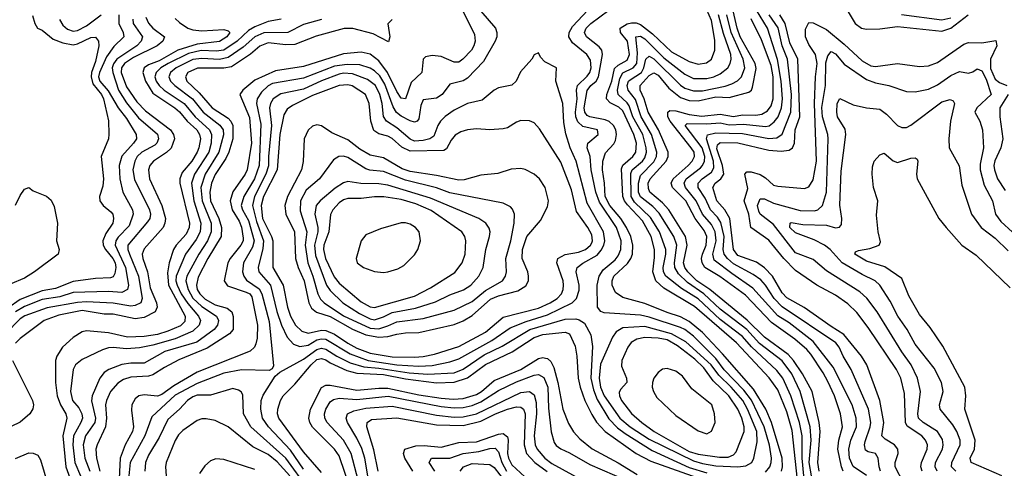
# Model space of a CAD drawing. Header units: inches. Extents: x 884549 to 1028252, y 526810 to 653624.
# Tile 809 of 1056: x 974289 to 978732, y 614544 to 616568. Entities that reach past the tile are written whole.
import ezdxf

# ---------------------------------------------------------------- set-up
doc = ezdxf.new("R2010")
doc.units = ezdxf.units.IN
doc.header["$MEASUREMENT"] = 0
doc.layers.add('A9671', color=7, linetype='Continuous')

msp = doc.modelspace()

# ---------------------------------------------------------------- linework, layer by layer
at = {"layer": 'A9671', "color": 5}
for points, elevation in [([(976254.6, 616674.6), (976341.3, 616501.3), (976344.3, 616470), (976338.5, 616450), (976327, 616430), (976288, 616390), (976270, 616375.6), (976250, 616375.4), (976190, 616401), (976150, 616406.4), (976120.5, 616399.5), (976108.7, 616390), (976102.7, 616330), (976056, 616284), (976030, 616209.8), (976010, 616213.5), (975990, 616244.1), (975948.7, 616330), (975910, 616382), (975870, 616411.7), (975830, 616421.2), (975750, 616413), (975570, 616357.1), (975442.8, 616337.2), (975350, 616294.3), (975295.3, 616250), (975282.1, 616230), (975326.2, 616126.2), (975335.2, 616010), (975314.8, 615890), (975305.4, 615870), (975249.8, 615790.2), (975238.2, 615750), (975247, 615710), (975278.5, 615658.5), (975290, 615630.8), (975297.8, 615582.2), (975296.5, 615570), (975285.9, 615550), (975238.1, 615490), (975227.8, 615470), (975211.7, 615390), (975227.1, 615367.1), (975310, 615338.8), (975327, 615330), (975336.7, 615316.7), (975361.8, 615190), (975360.3, 615130), (975355, 615105), (975348.2, 615090), (975328.4, 615071.6), (975090, 614977.5), (974984.1, 614915.9), (974930, 614876.6), (974910, 614869.4), (974850, 614874.3), (974825.7, 614870), (974810, 614857.2), (974795.4, 614830), (974793.5, 614806.5), (974802.7, 614730), (974797.2, 614710), (974765.3, 614650), (974741.6, 614590), (974734, 614434)], 2520), ([(977798.6, 614490), (977774.2, 614714.2), (977750, 614798.6), (977710, 614897.4), (977671.1, 614951.1), (977522.8, 615110), (977333.9, 615273.9), (977196, 615356), (977159.1, 615390), (977146.6, 615430), (977153.9, 615493.9), (977153.2, 615530), (977138.1, 615590), (977099.5, 615659.5), (977032.1, 615732.1), (977018.1, 615750), (977010.2, 615770), (977005.1, 615894.9), (977010, 615910.8), (977055.2, 615950), (977069.4, 615970), (977071.9, 616010), (977060.2, 616050), (977010, 616155.9), (976993, 616173), (976953.2, 616193.2), (976936.8, 616210), (976938, 616230), (976960.6, 616290), (976973, 616347), (976990, 616363.1), (977030, 616384.6), (977041.3, 616410), (977032.2, 616470), (976999.4, 616510), (976998.4, 616530), (977030, 616548.6), (977050, 616553.2), (977070, 616552.9), (977090, 616546.5), (977144, 616504), (977230, 616423.1), (977310, 616378.4), (977350, 616366.4), (977387.8, 616372.2), (977410.9, 616390), (977425.7, 616430), (977425, 616475), (977410, 616564.4), (977390, 616612.1)], 2480), ([(978017.8, 616617.8), (978058.4, 616550), (978087.7, 616530), (978110, 616525.2), (978170, 616526.4), (978250, 616537.3), (978450, 616515.7), (978490, 616529.6), (978568.3, 616590)], 2320), ([(974799.3, 616570), (974801.4, 616550), (974843.4, 616490), (974837.3, 616470), (974816.9, 616450), (974727.6, 616390), (974711.7, 616368.3), (974706.3, 616350), (974708.2, 616330), (974733.8, 616250), (974770, 616192.6), (974825.4, 616125.4), (974910, 616050.6), (974915.5, 616030), (974906.8, 616010), (974897.8, 616002.2), (974840.4, 615970), (974818.3, 615950), (974807.8, 615930), (974799.6, 615890), (974807, 615847), (974873.9, 615710), (974878.8, 615690), (974875.2, 615670), (974865, 615655), (974776.6, 615550), (974776.9, 615530), (974783.6, 615510), (974824.1, 615410), (974840.7, 615310), (974834.7, 615290), (974810, 615277.4), (974790, 615275.4), (974710, 615287.9), (974590, 615294.9), (974550, 615292), (974412.3, 615267.7), (974311.5, 615231.5), (974290, 615217.3), (974224.9, 615150)], 2360), ([(974346.6, 616586.6), (974356.3, 616550), (974368.7, 616528.7), (974390, 616520.2), (974440.4, 616480.4), (974483.2, 616463.2), (974530, 616454.2), (974550, 616458.5), (974610, 616486.8), (974630, 616488.2), (974644.1, 616470), (974646.2, 616450), (974630, 616379.1), (974612.6, 616330), (974610.7, 616310), (974618.8, 616278.8), (974657.2, 616230), (974667, 616210), (974689, 616111), (974691.6, 616051.6), (974689.5, 616030), (974656.4, 615950), (974666.7, 615850), (974663.1, 615816.9), (974649.2, 615770), (974650.7, 615750.7), (974665.9, 615730), (974700.6, 615700.6), (974708.6, 615690), (974712.5, 615670), (974708.4, 615650), (974677, 615603), (974663.6, 615570), (974665.9, 615550), (974676.5, 615530), (974708.7, 615490), (974718.8, 615470), (974722.4, 615450), (974718.1, 615421.9), (974710, 615407.3), (974697.7, 615402.3), (974630, 615400.6), (974530, 615385.8), (974450, 615355), (974390, 615344), (974290, 615304.7), (974234.4, 615265.6)], 2320), ([(974736.5, 616590), (974736.1, 616550), (974756.1, 616510), (974758.4, 616490), (974713.8, 616446.2), (974679.9, 616400.1), (974648.4, 616330), (974644.9, 616310), (974650, 616289.5), (974687.3, 616247.3), (974733.2, 616170), (974770, 616121.5), (974813.9, 616050), (974815.3, 616030), (974802.4, 616010), (974748.9, 615951.1), (974737.9, 615910), (974740.7, 615850), (974753.6, 615790), (974797.1, 615710), (974801, 615690), (974783, 615637), (974733, 615587), (974722.5, 615570), (974719.7, 615550), (974765.6, 615450), (974779.6, 615370), (974774.6, 615350), (974750, 615336.4), (974690, 615341.9), (974530, 615336.9), (974470, 615316.8), (974390, 615305.8), (974310, 615274), (974269.5, 615250)], 2340), ([(974858.5, 616578.5), (974870, 616552.1), (974890.1, 616530), (974942.2, 616490), (974935.3, 616470), (974908.8, 616450), (974802.7, 616397.3), (974761.7, 616370), (974747.7, 616350), (974746.6, 616330), (974770, 616264.6), (974817.2, 616197.2), (974856.9, 616156.9), (974968.8, 616070), (974983.1, 616050), (974987.4, 616030), (974971.8, 615988.2), (974951.5, 615968.5), (974892.1, 615930), (974876.6, 615910), (974869.7, 615890), (974874.6, 615850), (974930.1, 615730), (974945.9, 615670), (974944.3, 615650), (974935.9, 615630), (974850, 615534.1), (974841.1, 615510), (974843.9, 615490), (974865.4, 615430), (974877.9, 615357.9), (974906.6, 615290), (974909.7, 615270), (974899.9, 615250), (974850, 615223.4), (974810, 615218.6), (974710, 615239.5), (974670, 615239.3), (974570, 615254.8), (974465.8, 615234.2), (974398.8, 615210), (974290.1, 615129.9), (974270, 615108.4)], 2380), ([(974990, 616572.5), (975010, 616554.8), (975047.5, 616530), (975070, 616521.7), (975110, 616516.7), (975210, 616523.3), (975230, 616517.7), (975237, 616510), (975223.1, 616490), (975190, 616469.5), (975090, 616457.1), (975002.5, 616430), (974917.6, 616382.4), (974870, 616363.8), (974849.8, 616350), (974844.7, 616330), (974855.8, 616290), (974890, 616235.6), (974988.9, 616170), (975010, 616151.3), (975044.6, 616110), (975087.4, 616070), (975100.6, 616050), (975105.2, 616030), (975097.6, 615990), (975088.8, 615970), (975064.9, 615930), (975021.6, 615878.4), (975010.7, 615850), (975011.7, 615830), (975054.3, 615650), (975054.1, 615630), (975039.9, 615599.9), (974994.2, 615550), (974983.1, 615530), (974963.1, 615470), (974955.1, 615424.9), (974960.3, 615370), (975035.5, 615230), (975033.6, 615206.4), (975014.3, 615185.7), (974957.1, 615162.9), (974910, 615147.6), (974850, 615138.4), (974775.6, 615135.6), (974690, 615155.3), (974590, 615163.3), (974570, 615159.4), (974530, 615134.4), (974482.5, 615090), (974456.3, 615050), (974450.9, 615030), (974450.7, 614930), (974458.4, 614870), (974473.5, 614830), (974496.3, 614790), (974501.7, 614770), (974482.8, 614690), (974496.4, 614550), (974527.3, 614467.3)], 2420), ([(974468.8, 616568.8), (974482.6, 616542.6), (974504.4, 616524.4), (974530, 616516.2), (974550, 616519.4), (974590, 616539.4), (974656.2, 616590)], 2340), ([(975468.9, 616570), (975410, 616560.1), (975350, 616536), (975321.4, 616518.6), (975270.7, 616470), (975210, 616430), (975175, 616425), (975108.1, 616428.1), (975050, 616415.5), (974958.5, 616370), (974926.1, 616350), (974904.1, 616330), (974899, 616310), (974904.2, 616290), (974917.7, 616270), (974940.6, 616250), (975030.9, 616190), (975079.8, 616130), (975144.9, 616070), (975153.6, 616050), (975152.6, 616010), (975141.6, 615970), (975077.7, 615870), (975064, 615830), (975074.2, 615750), (975106, 615650), (975102.6, 615610), (975084.3, 615575.7), (975036.6, 615510), (974994, 615410), (974993.4, 615390), (974998.8, 615370), (975018, 615330), (975046.7, 615286.7), (975095.7, 615230), (975104.8, 615210), (975098.6, 615190), (975070, 615162.3), (974990, 615127.9), (974890, 615098.9), (974830, 615087.4), (974770, 615082.1), (974710, 615088.7), (974690, 615086.9), (974661.7, 615078.3), (974570, 615034.4), (974540.2, 615010), (974530.2, 614990), (974517.2, 614890), (974526.4, 614850), (974555.7, 614815.7), (974569.4, 614790), (974571.3, 614770), (974564.3, 614750), (974530.8, 614690), (974528.6, 614650), (974537.9, 614570), (974562.9, 614510)], 2440), ([(975650.9, 616569.1), (975570, 616546.5), (975498, 616510), (975390, 616507.6), (975349.9, 616490.1), (975296.7, 616443.3), (975230, 616396.6), (975190, 616387.8), (975110, 616392.6), (975070, 616387.5), (974994.2, 616350), (974968.7, 616330), (974961.7, 616310), (974969.7, 616290), (974988.6, 616270), (975068.3, 616210), (975116.4, 616150), (975192.1, 616092.1), (975206.5, 616070), (975207.8, 616047.8), (975186.9, 615970), (975125.7, 615870), (975106.3, 615810), (975112.6, 615750), (975152.4, 615650), (975153.1, 615610), (975136.7, 615570), (975097, 615510), (975042.8, 615410), (975038.3, 615390), (975048.2, 615350), (975070.7, 615310.7), (975110, 615273.2), (975176.9, 615230), (975186.2, 615210), (975181.6, 615190), (975166.7, 615170), (975087.6, 615112.4), (974944, 615070), (974850, 615018.2), (974790, 615018.1), (974750, 615012.1), (974690.4, 614989.6), (974670, 614975.2), (974650.4, 614949.6), (974615.2, 614870), (974612.8, 614847.2), (974630.3, 614770), (974628.2, 614750), (974586.2, 614690), (974574.8, 614650), (974582.2, 614590), (974604.8, 614530)], 2460), ([(975970, 616568.5), (975950.7, 616549.3), (975959.6, 616490), (975952.7, 616467.3), (975883.4, 616503.4), (975791.4, 616528.6), (975752.3, 616527.7), (975626.8, 616493.2), (975530, 616456.4), (975490, 616454), (975410, 616463.6), (975372.2, 616447.8), (975330, 616412.7), (975244.9, 616355.1), (975210, 616348.2), (975091.7, 616348.3), (975047.9, 616330), (975036.6, 616310), (975042.4, 616290), (975098.2, 616238.2), (975157.7, 616170), (975230, 616123.5), (975242, 616110), (975250.3, 616090), (975250, 616030), (975232.5, 615970), (975219.1, 615940.9), (975170, 615868.4), (975154.1, 615830), (975146.1, 615790), (975150, 615749.6), (975186.6, 615670), (975199.9, 615630), (975197.2, 615590), (975136.9, 615490), (975094.6, 615405.4), (975086, 615370), (975089.8, 615350), (975100.9, 615330), (975125.9, 615305.9), (975170, 615280.9), (975225.5, 615265.6), (975245.9, 615250), (975251.5, 615228.5), (975251.7, 615170), (975235.7, 615150), (975134, 615086), (975007, 615033), (974941.7, 614998.3), (974890, 614964.6), (974870, 614958.7), (974790, 614954.9), (974756.4, 614943.6), (974732.1, 614927.9), (974699, 614890), (974679.6, 614850), (974675.9, 614830), (974679.9, 614770), (974676.5, 614730), (974637.7, 614650), (974632.8, 614630), (974635.1, 614590), (974651, 614530)], 2480), ([(976370, 616606.4), (976435.5, 616530), (976442, 616510), (976441.5, 616490), (976434.1, 616470), (976381.5, 616378.5), (976310, 616303.4), (976290, 616291.3), (976230, 616276.8), (976195.9, 616230), (976170, 616213.5), (976110, 616205.6), (976099, 616181), (976090, 616119.7), (976082.3, 616110), (976070, 616104.7), (976050, 616111.9), (976010, 616132.6), (975989.2, 616149.2), (975974.5, 616174.5), (975936.3, 616276.3), (975914, 616314), (975890, 616337.4), (975870, 616348.8), (975823.2, 616363.2), (975766, 616366), (975710, 616358.3), (975570, 616304.2), (975430, 616279.3), (975410, 616269.9), (975379.3, 616240.7), (975360.4, 616210), (975357.2, 616190), (975376.6, 616096.6), (975369.4, 615910), (975347.7, 615850), (975300.6, 615770), (975288.2, 615730), (975294.4, 615710), (975321.6, 615661.6), (975346.3, 615570), (975339, 615541), (975298.5, 615470), (975294, 615430), (975299.9, 615410), (975312.7, 615392.7), (975370, 615353.9), (975382, 615330), (975414.2, 615205.9), (975433.8, 615006.2), (975427.8, 614992.2), (975415.1, 614984.9), (975290, 614987.7), (975210, 614973), (975090, 614926.9), (974990, 614872.8), (974884.6, 614775.4), (974852.6, 614690), (974787.6, 614570), (974781.4, 614510)], 2540), ([(977653.7, 614526.2), (977673.3, 614550), (977680.5, 614570), (977681.5, 614590), (977672, 614648), (977648.3, 614730), (977590.8, 614850.8), (977555.8, 614895.8), (977467.7, 614987.7), (977430, 615038.7), (977330, 615139.1), (977290, 615169.7), (977270, 615179.3), (977130, 615225.4), (977090, 615234.3), (976925.7, 615245.7), (976911, 615251), (976895.7, 615270), (976895.1, 615370), (976903.4, 615410), (976921, 615439), (976975.3, 615484.7), (976990, 615502.5), (977001.3, 615530), (977003.3, 615570), (976981.7, 615630), (976904.6, 615744.6), (976889.1, 615790), (976868.2, 615890), (976863, 615950), (976849.9, 615990.1), (976852.9, 616010), (976899.8, 616050), (976896.1, 616070), (976830, 616085.8), (976807, 616107), (976798.8, 616130), (976797, 616150), (976804.3, 616210), (976801.9, 616250), (976806.5, 616270), (976850, 616313), (976861.2, 616330), (976867, 616350), (976864.4, 616384.4), (976848.7, 616410), (976782.9, 616462.9), (976767, 616490), (976768.7, 616510), (976782.9, 616537.1), (976853.2, 616610)], 2540), ([(977727.1, 614530), (977731.7, 614550), (977729.7, 614590), (977681.7, 614750), (977655.8, 614810), (977600.2, 614900.2), (977459.6, 615059.6), (977370, 615155.6), (977310, 615205.3), (977270, 615227.2), (977210, 615245.8), (977110, 615286.9), (977010, 615314.2), (976977.3, 615337.3), (976962.9, 615370), (976962, 615390), (976969.5, 615410), (977032.2, 615467.8), (977047.1, 615490), (977053.7, 615510), (977056.3, 615550), (977046.7, 615590), (977027.3, 615630), (977001.1, 615670), (976951.4, 615730), (976931.1, 615770), (976928, 615830), (976918.4, 615890), (976920.6, 615930), (976932.4, 615967.6), (976970, 616007.8), (976977.2, 616022.8), (976982.1, 616050), (976978.6, 616070), (976967.9, 616090), (976948.4, 616108.4), (976930, 616116.4), (976861.5, 616130), (976850, 616135.9), (976839.6, 616150), (976836.2, 616170), (976850, 616247.4), (976866.8, 616270), (976889.4, 616290), (976900.2, 616310), (976918.5, 616410), (976915.1, 616430), (976904.4, 616444.4), (976846.1, 616490), (976837.9, 616510), (976845.3, 616530), (976865.9, 616550), (976947, 616610)], 2520), ([(977827.4, 614510), (977819.8, 614590), (977819.1, 614690), (977807.5, 614750), (977769.3, 614870), (977732.2, 614950), (977705.2, 614985.2), (977591.2, 615091.2), (977550, 615137.5), (977450, 615215.5), (977350, 615308.1), (977274.8, 615354.8), (977204.3, 615410), (977193.9, 615430), (977193, 615450), (977204.8, 615510), (977204.2, 615530), (977176.5, 615610), (977135.8, 615675.8), (977063.6, 615743.6), (977047.7, 615770), (977046, 615874), (977052, 615890), (977099.9, 615930), (977110, 615943.7), (977117.5, 615970), (977115.9, 615990), (977100.9, 616050), (977056, 616130), (977038.6, 616178.6), (977030, 616192.4), (976990, 616229.5), (976987.1, 616250), (976997.2, 616302.8), (977010, 616327.4), (977056.5, 616350), (977073.7, 616370), (977077.4, 616417.4), (977069.2, 616490.8), (977090, 616493.3), (977110, 616481.4), (977195.9, 616395.9), (977290, 616321.3), (977330, 616302.4), (977390, 616302.7), (977421.8, 616310), (977450, 616322.6), (977483.9, 616350), (977495.4, 616370), (977499.8, 616390), (977498, 616410), (977464.7, 616504.7), (977442.8, 616590)], 2460), ([(977862.2, 614510), (977851.7, 614570), (977859.8, 614670), (977855.4, 614730), (977811.4, 614890), (977772.9, 614970), (977730, 615028.9), (977627.4, 615107.3), (977570, 615170.4), (977450, 615261), (977376.1, 615330), (977302.3, 615382.3), (977261.5, 615421.5), (977244.6, 615450), (977243.1, 615470), (977254.4, 615550), (977240.6, 615590), (977174.6, 615694.6), (977145.2, 615725.2), (977090, 615768.5), (977081.8, 615790), (977081.3, 615830), (977090, 615865.2), (977150, 615925.9), (977162.1, 615950), (977164.5, 615970), (977139.2, 616050), (977093.2, 616130), (977067.3, 616207.3), (977034.4, 616250), (977030.2, 616270), (977036.3, 616290), (977043.1, 616296.9), (977095.4, 616330), (977105.4, 616350), (977114, 616390), (977130, 616402.8), (977150, 616390.3), (977270, 616271.7), (977290, 616258.9), (977330, 616246), (977370, 616246.6), (977472.5, 616267.5), (977502.1, 616277.9), (977528.2, 616291.8), (977545.8, 616310), (977560.8, 616350), (977553.4, 616390), (977499.2, 616510), (977479.1, 616590)], 2440), ([(977895.8, 614530), (977890.2, 614570.2), (977901.5, 614710), (977896.8, 614750), (977864.2, 614890), (977821.1, 614970), (977780.5, 615030), (977756.8, 615056.8), (977650, 615134.6), (977572.2, 615212.2), (977403.3, 615350), (977344.5, 615390), (977304, 615430), (977290.6, 615450), (977284.5, 615470), (977300.6, 615550), (977294, 615590), (977218.6, 615710), (977190, 615741.2), (977132.8, 615790), (977125.8, 615805.8), (977124.8, 615830), (977133.8, 615850), (977205.9, 615930), (977214.7, 615950), (977215.1, 615970), (977171.2, 616070), (977124.2, 616150), (977106.5, 616210), (977089.2, 616250), (977089.3, 616270), (977130, 616316.5), (977150, 616327.3), (977170, 616316.8), (977217.9, 616257.9), (977270, 616216.6), (977310, 616202.9), (977350, 616201.2), (977430, 616219), (977490, 616216.6), (977578.8, 616241.2), (977590.7, 616249.3), (977596.2, 616263.8), (977612.5, 616347.5), (977607, 616370), (977540.1, 616490), (977526.1, 616530), (977508, 616608)], 2420), ([(978005.3, 614530), (977997.3, 614550), (977980.8, 614630), (977985.1, 614670), (978001.3, 614730), (977992.5, 614790), (977965.6, 614870), (977935.4, 614935.4), (977914.4, 614974.4), (977858.2, 615058.2), (977840.1, 615080.1), (977786.6, 615126.6), (977681.7, 615201.7), (977564.7, 615324.7), (977448.2, 615408.2), (977380.1, 615450), (977368.3, 615470), (977365.8, 615490), (977369.3, 615510), (977386.9, 615550), (977389.9, 615590.1), (977377.1, 615617.1), (977336.2, 615670), (977295.3, 615750), (977234.5, 615810), (977228.5, 615830), (977238, 615850), (977304.6, 615910), (977322.9, 615930), (977333.3, 615950), (977331.7, 615970), (977318.9, 615990), (977223.4, 616110), (977213.4, 616130), (977213.8, 616150), (977222.3, 616157.7), (977250, 616157.1), (977310, 616140), (977367.3, 616132.7), (977450, 616141.7), (977510, 616130.7), (977550, 616137.8), (977610, 616136.1), (977638.5, 616141.5), (977664, 616156), (977680.6, 616179.4), (977689.1, 616210), (977688.4, 616310), (977680.4, 616360.4), (977637, 616477), (977590, 616570.9)], 2380), ([(978110, 614510.4), (978050, 614552.2), (978032.8, 614590), (978030, 614630), (978039.6, 614670), (978065, 614730), (978063.9, 614770), (978044.7, 614830), (977960, 615000), (977870, 615116.1), (977760.4, 615200.4), (977710, 615231.8), (977597, 615357), (977501.7, 615421.7), (977423, 615483), (977416, 615510), (977431.6, 615570), (977427.2, 615610), (977410, 615642.9), (977369.7, 615689.7), (977340.9, 615750), (977293.4, 615810), (977286.8, 615830), (977296.2, 615850), (977360.4, 615899.6), (977370.5, 615910), (977379.6, 615930), (977380.1, 615950), (977368.4, 615990), (977291.4, 616090), (977301.1, 616098.9), (977390, 616097.5), (977450, 616102.5), (977490, 616092.8), (977555.5, 616095.5), (977654.6, 616085.4), (977670.8, 616089.2), (977693.6, 616106.4), (977711.3, 616130), (977726.4, 616170), (977730.6, 616210), (977725.7, 616290), (977708.6, 616388.6), (977662.9, 616530), (977613.5, 616610)], 2360), ([(978173.3, 614530), (978166.6, 614550), (978162.4, 614590), (978150.8, 614610), (978117.8, 614617.8), (978106, 614626), (978101.7, 614650), (978104.3, 614664.3), (978127, 614730), (978129.3, 614750), (978119.6, 614810), (978040.6, 614990), (978004.5, 615050), (977987.2, 615090), (977972.1, 615110), (977730, 615271.6), (977693.6, 615310), (977654.2, 615370), (977633.4, 615393.4), (977598.3, 615418.3), (977510, 615465.5), (977482.1, 615490), (977468.1, 615510), (977463.2, 615530), (977467.2, 615590), (977452.9, 615652.9), (977437.1, 615677.1), (977405.4, 615710), (977381.6, 615761.6), (977351.1, 615810), (977350.6, 615830), (977368.7, 615850), (977410, 615879.4), (977420.4, 615899.6), (977419.1, 615930), (977388.2, 616030), (977392.3, 616047.7), (977430, 616057.7), (977550, 616054), (977669.1, 616030.9), (977705.8, 616034.2), (977730, 616050.7), (977768.8, 616150), (977771.7, 616230), (977753.4, 616390), (977728.8, 616450), (977711.1, 616531.1), (977671.5, 616590)], 2340), ([(978277.6, 614477.6), (978239.4, 614550), (978239.6, 614570), (978253, 614610), (978251.7, 614630), (978236.7, 614650), (978194.9, 614674.9), (978179, 614690), (978187.7, 614750), (978170.3, 614850), (978111.2, 615010), (978087.1, 615050), (978007.9, 615147.9), (977950, 615182.6), (977829, 615269), (977750, 615312.7), (977730, 615335.4), (977686.3, 615410), (977650, 615448.5), (977613.2, 615473.2), (977530, 615503.5), (977510, 615530), (977493.8, 615670), (977470.2, 615710), (977435.4, 615750), (977416.1, 615810), (977427.3, 615830), (977453.4, 615850), (977465.7, 615870), (977460.4, 615910), (977434.7, 615985.3), (977437.1, 616002.9), (977450, 616013.3), (977530, 616011.6), (977670, 615979.4), (977725, 615975), (977760.5, 615979.5), (977776.7, 615990), (977785.6, 616010), (977788.1, 616070), (977809.1, 616130), (977800.2, 616390), (977763.9, 616463.9), (977743.2, 616550), (977719.3, 616590)], 2320), ([(978268.7, 616591.3), (978450, 616567.1), (978490, 616576.7)], 2340), ([(978361.4, 614530), (978355.2, 614550), (978358.9, 614570), (978384.1, 614630), (978384.9, 614650), (978377, 614670), (978359.1, 614690), (978293, 614733), (978286.4, 614750), (978281.6, 614881.6), (978265.2, 614950), (978245.9, 614990), (978118.3, 615178.3), (978066.6, 615246.5), (978025.8, 615285.8), (977970, 615324.2), (977886.6, 615370), (977790, 615436.1), (977737.7, 615490), (977670, 615573.5), (977588, 615630), (977578.8, 615690), (977558.1, 615750), (977573.9, 615806.1), (977561.2, 615870), (977570, 615881.2), (977590, 615880.5), (977630, 615869.8), (977654.6, 615854.6), (977690, 615821.5), (977710, 615815.9), (977830, 615805.9), (977850, 615813.5), (977870, 615844.9), (977884.1, 615930), (977875.3, 616190), (977879.5, 616310), (977887.1, 616370), (977880.6, 616410), (977850, 616455.5), (977835.5, 616490), (977835, 616525), (977850, 616554.6), (977870, 616553.5), (977930, 616522.8), (978010, 616456.8), (978090, 616381.3), (978130, 616360.1), (978150, 616356.4), (978250, 616369.2), (978350, 616356.3), (978390, 616358.7), (978430, 616374.4), (978550, 616457.4), (978570, 616464.6), (978630, 616462.8), (978693.9, 616473.9), (978698.1, 616450), (978670.2, 616390), (978670, 616347.3), (978690, 616298.8), (978710, 616284), (978743.6, 616270)], 2280), ([(978429, 614530), (978420.3, 614550), (978421.9, 614570), (978453.1, 614630), (978456.2, 614650), (978452.9, 614672.9), (978430.2, 614710.2), (978366.2, 614750), (978345.3, 614770), (978342.3, 614790), (978353.3, 614890), (978341, 614950), (978311.2, 615010), (978269.5, 615069.5), (978157.9, 615250), (978111.3, 615311.4), (978079.3, 615339.3), (977930, 615435.2), (977870, 615486.3), (977790, 615516.4), (977690, 615643.1), (977630, 615689.5), (977623.7, 615703.7), (977618.2, 615730), (977630, 615758.6), (977650, 615759.3), (977690, 615740.5), (977810, 615707.1), (977874.8, 615705.2), (977890.3, 615709.7), (977910.9, 615730), (977929.9, 615790.1), (977936.7, 616030), (977935.2, 616050), (977911.3, 616130), (977909.1, 616170.9), (977925.6, 616270), (977927.3, 616372.7), (977935.8, 616404.2), (977950, 616423.5), (977970, 616414.2), (978010, 616366.8), (978110, 616297), (978150, 616282.3), (978210.9, 616270.9), (978290, 616243.6), (978330, 616241.8), (978390, 616254), (978430, 616273.7), (978490, 616316.2), (978530, 616333.4), (978570, 616326), (978590, 616331.7), (978610, 616345.6), (978630, 616337.2), (978650, 616298.5), (978673.4, 616230), (978608.7, 616170), (978598.5, 616150), (978620.9, 616110), (978633.2, 616070), (978638.2, 615990), (978623.7, 615916.3), (978623.5, 615890), (978641.5, 615821.5), (978678.3, 615750), (978693, 615690), (978716.9, 615656.9), (978769, 615609)], 2260), ([(978513.8, 614530), (978494.2, 614550), (978495.6, 614570), (978533.1, 614650), (978533.1, 614670), (978517.7, 614710), (978500.1, 614740.1), (978442.5, 614810), (978439.9, 614830), (978456.2, 614890), (978448.9, 614930), (978414.9, 614994.9), (978330, 615103), (978293.7, 615170), (978250.8, 615230), (978217, 615297), (978171, 615370), (978149.3, 615389.3), (978090, 615417.4), (977999.6, 615470), (977946.2, 615530), (977920.5, 615550), (977873.7, 615573.7), (977790, 615605.9), (977764.1, 615630), (977765.7, 615650), (977770, 615652), (977823.4, 615643.4), (977930, 615640.4), (977970, 615628.7), (977988.1, 615631.9), (977996.7, 615643.2), (977998.5, 615670), (977990.4, 615730.4), (977995.3, 615884.7), (978016.9, 616050), (978013.3, 616073.3), (977979.9, 616130), (977975.5, 616150), (977978.2, 616190), (977990, 616211.3), (978050, 616183.1), (978110, 616170.6), (978170, 616164.4), (978200.6, 616140.6), (978250, 616090.2), (978270, 616080.5), (978290, 616080.8), (978310, 616092.1), (978450, 616196.8), (978487.9, 616207.9), (978501.3, 616201.3), (978507.4, 616190), (978489.1, 616110), (978481.5, 616030), (978483.5, 615990), (978527.7, 615907.7), (978540.8, 615820.8), (978584.6, 615690), (978628.2, 615630), (978690, 615581.9), (978750, 615525.4)], 2240), ([(978749.8, 616230), (978712.5, 616170), (978712, 616130), (978725.8, 616030), (978716.3, 615990), (978689, 615931), (978685.4, 615910), (978687.3, 615890), (978701.5, 615850), (978736.4, 615796.4)], 2280), ([(978721.3, 614510), (978582.4, 614570), (978578.5, 614590), (978597.7, 614630), (978601.2, 614670), (978553.7, 614810), (978558.5, 614870), (978553.7, 614910), (978455.2, 615095.2), (978398.1, 615178.1), (978350, 615238), (978301.1, 615321.1), (978270, 615400.6), (978192.6, 615452.6), (978110, 615478.4), (978057.2, 615510), (978060.5, 615519.5), (978073.5, 615526.5), (978124.5, 615535.5), (978167.2, 615550), (978174, 615566), (978163.4, 615610), (978154.8, 615685.2), (978161.4, 615750), (978142, 615810), (978135, 615870), (978136.6, 615903.4), (978144.7, 615930), (978170, 615958.4), (978190, 615966), (978230, 615930.4), (978250, 615922.6), (978310, 615942.6), (978330, 615943.8), (978338, 615938), (978342.4, 615930), (978335.6, 615870), (978338, 615850), (978437.1, 615670), (978469.3, 615630), (978541, 615550), (978604.8, 615504.8), (978758.4, 615358.4)], 2220), ([(974269.5, 615730.5), (974290, 615774.4), (974310, 615803.1), (974330, 615810.4), (974350, 615795.5), (974410, 615770.8), (974430, 615754), (974444.2, 615724.2), (974459.2, 615650), (974454.8, 615570), (974467.3, 615530), (974461.8, 615510), (974355.4, 615430), (974310, 615401.9), (974246, 615374)], 2280), ([(975570, 614539.3), (975510, 614624.8), (975411.7, 614730), (975384.3, 614770), (975376.3, 614810), (975379, 614850), (975387, 614873), (975441, 614959), (975463.1, 614976.9), (975570, 615035.6), (975630, 615079.6), (975650, 615085), (975670, 615081.3), (975719.9, 615050), (975779.9, 615019.9), (975841.4, 615001.4), (975910, 614995.9), (976045.6, 614974.4), (976130, 614967.7), (976250, 614974.8), (976290, 614991.4), (976384.9, 615055.1), (976466.1, 615093.9), (976591.4, 615170), (976750, 615215.9), (976798, 615218), (976814.1, 615214.1), (976838.2, 615198.2), (976865.7, 615145.7), (976872.9, 615092.9), (976866.2, 614950), (976877.4, 614897.4), (976894.6, 614854.6), (976947.2, 614767.2), (976986.5, 614726.5), (977020.7, 614700.7), (977143.4, 614623.4), (977310, 614547.7), (977390, 614522.5)], 2540), ([(975650, 614524.1), (975570, 614618.4), (975457.7, 614770), (975452, 614790), (975453.3, 614810), (975466, 614850), (975477.6, 614870), (975530, 614923.5), (975603.6, 615010), (975630, 615034.2), (975650, 615038.7), (975670, 615033.2), (975690, 615019.7), (975765, 614985), (975810, 614972.2), (975930, 614966.9), (976030, 614947.6), (976170, 614929.5), (976250, 614932.8), (976310, 614952.3), (976390, 615012.1), (976511.4, 615068.6), (976610, 615133.3), (976650, 615147.5), (976750, 615158.3), (976770, 615149.5), (976795.3, 615095.3), (976803.5, 615050), (976809.5, 614950.5), (976818.5, 614910), (976838.3, 614850), (976870, 614786.8), (976891.7, 614751.7), (976930, 614710), (977070.9, 614610.9), (977136.1, 614576.1), (977370, 614492.9)], 2520), ([(974256, 615030), (974346.6, 614850), (974350.8, 614830), (974347.8, 614812.2), (974334.1, 614790), (974290, 614752.3), (974250, 614732.5)], 2380), ([(975834.1, 614294.1), (975730, 614599.9), (975710, 614630.4), (975610, 614728.4), (975597.6, 614750), (975593.8, 614770), (975601.4, 614810), (975650, 614908.6), (975670, 614918.4), (975690, 614919.1), (975810, 614895.6), (975910, 614905.5), (975950, 614904.5), (976090, 614875), (976190, 614859.7), (976244.2, 614855.8), (976290, 614859), (976350, 614877.2), (976372.3, 614890), (976430, 614940.4), (976550.8, 614989.2), (976630, 615038.8), (976650, 615043.4), (976661, 615041), (976670, 615038.7), (976684.8, 615024.8), (976698.7, 614998.7), (976717.1, 614930), (976739.3, 614810), (976765.4, 614745.4), (976787.5, 614707.5), (976816.6, 614676.6), (976872, 614632), (976990, 614568.1), (977075.3, 614515.3)], 2480), ([(975815.9, 614490), (975785.1, 614610), (975750.4, 614670.4), (975676.2, 614750), (975665, 614770), (975664.2, 614790), (975670.3, 614810), (975690, 614843.9), (975705.5, 614854.5), (975730, 614859.3), (975810, 614853.4), (975951.7, 614868.3), (976190, 614823), (976250, 614816.1), (976290, 614817.4), (976330, 614826.7), (976370, 614842.9), (976450, 614894), (976530, 614934.1), (976610, 614963.3), (976630, 614966.5), (976653.8, 614953.8), (976671.9, 614910), (976675.6, 614815.6), (976687.5, 614707.5), (976700.2, 614660.2), (976710, 614645.9), (976730, 614631.4), (976770, 614613.7), (976861.4, 614561.4), (977084.6, 614464.6)], 2460), ([(975590.4, 614450.4), (975489, 614589), (975331.1, 614731.1), (975299.2, 614790), (975295.4, 614875.4), (975288.7, 614888.7), (975276.7, 614896.7), (975250, 614903), (975150, 614874.1), (975090, 614873), (975070, 614866.3), (975045.9, 614850), (975009.8, 614810.2), (974956.5, 614763.5), (974917.7, 614682.3), (974870, 614602.2), (974857, 614570), (974852.9, 614530)], 2560), ([(975859, 614510), (975846.1, 614590), (975832.5, 614632.5), (975810, 614679.6), (975767.4, 614750), (975762.5, 614770), (975768.1, 614790), (975796.6, 614803.4), (975850, 614815.5), (975970, 614823.6), (976170, 614783.4), (976250, 614774.2), (976290, 614775.2), (976350.4, 614790), (976550, 614885.9), (976590, 614890.1), (976610, 614874.6), (976619.9, 614839.9), (976621, 614790), (976609.8, 614690), (976615.5, 614650), (976624.1, 614630), (976657.9, 614590), (976690, 614564.6), (976830, 614489.1)], 2440), ([(975906.8, 614530), (975887.1, 614627.1), (975855.8, 614730), (975856.5, 614750), (975876.9, 614763.1), (975990, 614770.6), (976170, 614740), (976290, 614737.1), (976370, 614755.6), (976435.6, 614790), (976490, 614810.5), (976530, 614820.7), (976550, 614820.1), (976562.6, 614810), (976569, 614789), (976565.2, 614650), (976575.2, 614610), (976613.2, 614570), (976669, 614529)], 2420), ([(975508.1, 614510), (975450, 614572.4), (975410, 614605.9), (975341.1, 614641.1), (975230, 614731), (975170, 614758.8), (975130, 614767.2), (975110, 614766.8), (975090, 614758.5), (975025.4, 614714.6), (975005.6, 614694.4), (974990.8, 614669.2), (974949.1, 614570), (974946, 614550), (974949.3, 614510)], 2580), ([(976062.8, 614530), (976026.4, 614590), (976020.7, 614610), (976026.9, 614630), (976075.7, 614644.3), (976113.7, 614646.3), (976190, 614638.9), (976270, 614659.9), (976350, 614663), (976450, 614697.4), (976470, 614699.9), (976490, 614685.2), (976493.6, 614670), (976490, 614610), (976494.1, 614590), (976510, 614559.4), (976587.6, 614487.6)], 2380), ([(974270, 614587.3), (974330, 614613), (974350, 614612.5), (974370, 614603), (974382.3, 614582.3), (974427.3, 614430)], 2380), ([(976162.7, 614530), (976136.8, 614570), (976147.4, 614590), (976230, 614588.9), (976290, 614610.1), (976361, 614619), (976410, 614633.6), (976434.3, 614634.3), (976450, 614617.8), (976464.2, 614570), (976486, 614530)], 2360), ([(975350, 614538.6), (975210, 614583.9), (975173.6, 614586.4), (975150, 614577.3), (975124.7, 614555.3), (975100.2, 614519.8)], 2620), ([(976276.6, 614530), (976291.9, 614550), (976330, 614565.1), (976410, 614560.3), (976430, 614546.9), (976481.2, 614481.2)], 2340)]:
    msp.add_lwpolyline(points, dxfattribs=dict(at, elevation=elevation))
for points, elevation in [([(976630, 616418), (976610, 616409.2), (976599.3, 616390), (976548.4, 616331.6), (976528.7, 616290), (976510, 616272.8), (976450, 616259.8), (976430, 616249.8), (976375.1, 616204.9), (976310, 616189.9), (976250, 616159.6), (976209.1, 616130.9), (976188.1, 616110), (976175.1, 616090), (976157.2, 616042.8), (976139.3, 616030), (976110, 616021.9), (976070, 616019.8), (976050, 616027.8), (975990, 616080.1), (975944.1, 616110), (975930.7, 616130.7), (975924.6, 616190), (975914.5, 616230), (975894.6, 616270), (975857.8, 616297.8), (975790, 616324), (975750, 616325.7), (975730, 616321.9), (975650, 616291.9), (975570, 616254.7), (975467.3, 616232.7), (975432.6, 616210), (975420.1, 616190), (975416.6, 616170), (975424.9, 616090), (975410.9, 615950), (975411.3, 615908.7), (975399.9, 615870), (975348.1, 615770), (975339.3, 615730), (975356.6, 615656.6), (975388.6, 615570), (975385.5, 615534.5), (975365.2, 615450), (975367.5, 615430), (975421, 615370), (975449.4, 615250.6), (975470, 615189.3), (975495, 615135), (975523.8, 615103.8), (975553, 615093), (975590, 615099.5), (975630, 615122.6), (975650, 615127.6), (975670, 615125.8), (975780.5, 615060.5), (975861.5, 615030), (975990, 615010), (976090, 615003.8), (976150, 615007.6), (976230, 615023.7), (976270, 615038.1), (976420, 615119.9), (976502.1, 615177.9), (976573.8, 615206.2), (976670, 615236), (976781.6, 615290), (976801.4, 615310), (976813.4, 615346.6), (976813.3, 615370), (976800.5, 615430), (976805, 615450), (976830.4, 615469.6), (976894.5, 615505.6), (976912.9, 615527), (976924.4, 615550), (976928.7, 615570), (976923.2, 615610), (976850, 615739.8), (976799.7, 615930), (976773.4, 615990), (976753.3, 616053.3), (976743.6, 616103.6), (976740.2, 616190), (976707.7, 616290), (976711.2, 616350), (976658, 616378), (976639.1, 616399.1)], 2560), ([(975770, 616273.9), (975730, 616270.8), (975610, 616225), (975519.2, 616180.8), (975495.9, 616164.1), (975481.1, 616138.9), (975462.8, 616050), (975450.3, 615890), (975388.3, 615770), (975377.9, 615730), (975383.8, 615670), (975425.6, 615590), (975431.4, 615570), (975431.6, 615450), (975477, 615370), (975497.6, 615270), (975511.4, 615230), (975533.9, 615190), (975562, 615162), (975590, 615153.4), (975650, 615166.3), (975670, 615165.2), (975710, 615149.4), (975768.7, 615108.7), (975810, 615086.2), (975870, 615063.1), (975970, 615047.1), (976070, 615044.4), (976110, 615048.6), (976161.2, 615058.7), (976270, 615093.3), (976390, 615158.3), (976470, 615225.3), (976630, 615266.7), (976682, 615290), (976713.6, 615310), (976733.1, 615330), (976741.6, 615350), (976743.3, 615370), (976740.5, 615390), (976712.9, 615470), (976717.1, 615490), (976750, 615507.5), (976810, 615518.1), (976842.5, 615530), (976865.3, 615550), (976870, 615560.2), (976873.3, 615570), (976870, 615596.4), (976853, 615630), (976801.9, 615701.9), (976779.2, 615799.2), (976730, 615924.3), (976635.1, 616075.1), (976610, 616101.8), (976590, 616110.7), (976550, 616112.2), (976530, 616105), (976490, 616080.2), (976470, 616074.7), (976410, 616069.9), (976350, 616075.5), (976310, 616070.9), (976278.9, 616061.1), (976254, 616046), (976236, 616024), (976214.8, 615985.2), (976202.1, 615977.9), (976050, 615974.5), (976013.1, 615993.1), (975970, 616031.7), (975950, 616042.7), (975910, 616052.3), (975887.5, 616067.5), (975872.9, 616110), (975866.3, 616190), (975848.6, 616230), (975789, 616269)], 2580), ([(975630, 616092.5), (975610, 616087.4), (975590, 616068.8), (975571.7, 616030), (975567.2, 615927.2), (975560.9, 615890), (975496.7, 615770), (975485.4, 615730), (975490.4, 615690), (975528.3, 615610), (975533.6, 615490), (975545.3, 615450), (975572.3, 615390), (975592.7, 615290), (975605.8, 615265.8), (975627.9, 615247.9), (975690, 615228.1), (975790, 615171), (975850, 615146), (975910, 615134.5), (975950, 615138.2), (975990, 615149.2), (976030, 615155.3), (976090, 615155.9), (976250, 615192.4), (976290, 615209.5), (976330, 615233.4), (976413.8, 615306.2), (976450, 615321.3), (976536.1, 615343.9), (976572.6, 615367.4), (976584.1, 615390), (976585.1, 615410), (976581.5, 615430), (976556, 615490), (976557.5, 615530), (976577.6, 615590), (976638.9, 615661.1), (976670, 615722.6), (976674.7, 615750), (976659.4, 615810), (976634.2, 615850), (976610, 615870.3), (976570, 615892.1), (976550, 615896.4), (976506.3, 615893.7), (976445.8, 615874.2), (976370, 615866.8), (976294.7, 615845.3), (976270, 615843.2), (976170, 615864.5), (976050, 615882.3), (976015.3, 615895.3), (975930, 615943.8), (975870, 615956.5), (975823.7, 615983.7), (975770, 616026), (975697.2, 616057.2), (975650, 616088.1)], 2620), ([(975750, 615951.4), (975729, 615951), (975705.1, 615934.9), (975641.7, 615850), (975581, 615799), (975556.5, 615750), (975554.1, 615705.9), (975583.8, 615610), (975576.4, 615550), (975588.3, 615470), (975611.9, 615410), (975633.5, 615330), (975646.3, 615306.3), (975663.1, 615290), (975750, 615232.1), (975870, 615176.1), (975910, 615173.1), (975950, 615185.9), (975990, 615204.3), (976110, 615219.8), (976250, 615256.4), (976330, 615296.7), (976390, 615345.8), (976467, 615390), (976481.5, 615410), (976485.6, 615430), (976482.1, 615490), (976505.1, 615570), (976520.1, 615650), (976521.9, 615690), (976512.5, 615712.5), (976503, 615723), (976470, 615740.2), (976230, 615786.2), (976170, 615809.4), (976030, 615843.7), (975930, 615882.5), (975868.9, 615888.9), (975850, 615894.9), (975770, 615945.4)], 2640), ([(975770, 615837.4), (975750, 615831.4), (975712.2, 615807.8), (975644.1, 615750), (975627, 615730), (975620.6, 615690), (975634.6, 615630), (975633.8, 615610), (975619.1, 615550), (975623.4, 615503.4), (975673.5, 615370), (975690, 615345.3), (975746.8, 615290), (975822.3, 615242.3), (975870, 615218), (975890, 615213.9), (975930, 615226.2), (975970, 615245.9), (976074.3, 615265.7), (976165.8, 615294.2), (976230, 615326), (976291.8, 615348.2), (976325, 615370), (976360.7, 615410), (976379.6, 615450), (976391.7, 615530), (976408.7, 615590), (976411.2, 615610), (976407.5, 615627.5), (976392.7, 615650), (976360.9, 615670), (976142.4, 615762.4), (975950, 615821.2), (975910, 615827), (975828.4, 615828.4)], 2660), ([(975890, 615768.4), (975830, 615760.6), (975770, 615760.3), (975750, 615754.1), (975730, 615740.6), (975702.2, 615710), (975691.7, 615688.3), (975683, 615610), (975661.3, 615550), (975659.5, 615530), (975668.4, 615490), (975707.2, 615407.2), (975730, 615378.8), (975830, 615294.5), (975870, 615271.9), (975890, 615269.1), (976070, 615320.5), (976142.1, 615357.9), (976252.6, 615427.4), (976285.6, 615470), (976299.2, 615510), (976302.6, 615570), (976297.5, 615590), (976284.5, 615610), (976146.1, 615706.1), (976076.4, 615736.4), (976010, 615757), (975932.2, 615767.8)], 2680), ([(976030, 615651.2), (976010, 615650.3), (975916.7, 615623.3), (975850, 615596.8), (975830.2, 615570), (975807.7, 615490), (975812, 615470), (975839.6, 615450), (975890, 615431.7), (975930, 615426.4), (975950, 615429.3), (975995.8, 615444.2), (976021.5, 615458.5), (976070, 615506.6), (976085.6, 615530), (976096.9, 615570), (976091.2, 615610), (976074.5, 615630), (976050, 615644.7)], 2720), ([(977110, 615183.7), (977010, 615177), (976980, 615160), (976964.2, 615135.8), (976910, 615013.7), (976903.6, 614950), (976909.9, 614910), (976926.7, 614870), (976997, 614770), (977043.3, 614730), (977130, 614675.3), (977330, 614577), (977370, 614565), (977430, 614555.1), (977530, 614549.5), (977565.4, 614554.6), (977592.5, 614570), (977602.2, 614590), (977616.5, 614663.5), (977614.5, 614710), (977573, 614810), (977551.4, 614850), (977499.2, 614910), (977443, 614963), (977409.7, 615010), (977294.2, 615114.2), (977230, 615150.2)], 2560), ([(977110, 615133.5), (977073.9, 615126.1), (977048.3, 615111.7), (977032.6, 615090), (977005.6, 615030), (977004.6, 615004.6), (977026.4, 614950), (977027.8, 614930), (977000.2, 614899.8), (976994.5, 614885.5), (976995.7, 614870), (977004.8, 614850), (977050.3, 614790.3), (977096.5, 614750), (977152, 614710), (977310, 614619.5), (977350, 614606.7), (977446.7, 614593.3), (977486.1, 614593.9), (977510, 614603.7), (977521.6, 614618.4), (977558.1, 614710), (977558.3, 614730), (977547.5, 614770), (977530, 614810.7), (977488.7, 614870), (977417.8, 614937.8), (977376.7, 614996.7), (977335.6, 615035.6), (977256.6, 615096.6), (977210, 615122.9), (977169.4, 615130.6)], 2580), ([(977210, 614994.3), (977190, 614990.6), (977170, 614976.1), (977150, 614950.6), (977144.1, 614930), (977143.2, 614910), (977148.5, 614890), (977163.2, 614863.2), (977250, 614781.2), (977350, 614713), (977390, 614699.2), (977410, 614711.3), (977427.9, 614750), (977424.6, 614790), (977412, 614830), (977321.9, 614901.9), (977279.2, 614959.2), (977250, 614982.2)], 2620)]:
    msp.add_lwpolyline(points, close=True, dxfattribs=dict(at, elevation=elevation))

doc.saveas('drawing.dxf')
